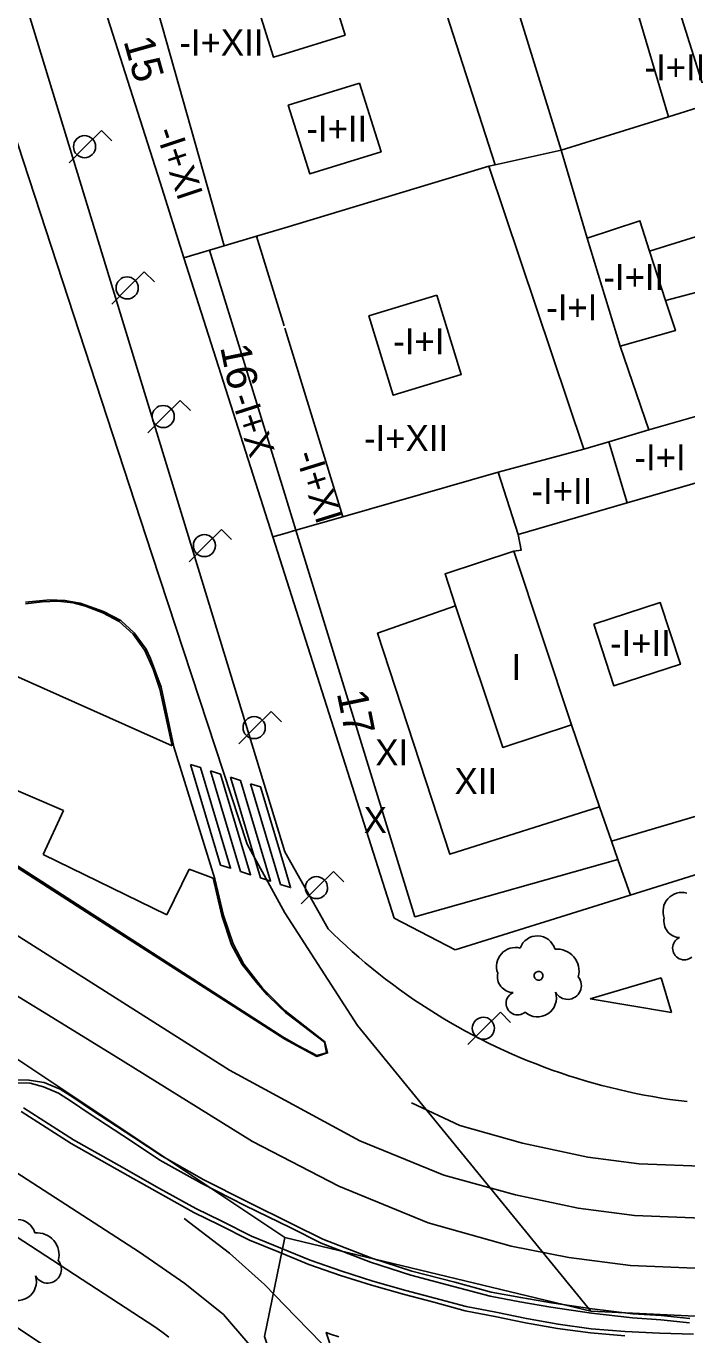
# Model space of a CAD drawing. Extents: x 282771 to 285132, y 4823109 to 4825496.
# Drawn here: x 284876.2 to 284914.3, y 4823874.3 to 4823949.7 of the extents above; entities that cross this region are included whole.
import ezdxf

# ---------------------------------------------------------------- set-up
doc = ezdxf.new("R2010")
doc.units = 0
for name, color, linetype in [('ACERA-BORDILLO', 7, 'Continuous'), ('ARBOL', 7, 'Continuous'), ('BORDILLO', 7, 'Continuous'), ('CALLE-EJE', 7, 'Continuous'), ('EDIFICIO', 7, 'Continuous'), ('FAROLA', 7, 'Continuous'), ('INTERIOR-EDIFICIO', 7, 'Continuous'), ('MEDIANERA', 7, 'Continuous'), ('NUM-PORTAL', 7, 'Continuous'), ('PASO-PEATONES', 7, 'Continuous'), ('SENAL-VIARIA', 7, 'Continuous'), ('TXT-ALTURA-EDIFICIO', 7, 'Continuous'), ('ZONA-VERDE', 7, 'Continuous')]:
    doc.layers.add(name, color=color, linetype=linetype)

msp = doc.modelspace()

# ---------------------------------------------------------------- linework, layer by layer
at = {"layer": 'ACERA-BORDILLO'}
msp.add_line((284893.59, 4823897.681), (284893.59, 4823897.681), dxfattribs=at)
for points in [[(284868.978, 4823974.447), (284891.077, 4823902.126), (284893.59, 4823897.681)], [(284893.59, 4823897.681), (284893.87, 4823897.406), (284894.232, 4823897.06), (284894.598, 4823896.72), (284894.969, 4823896.385), (284895.345, 4823896.055), (284895.725, 4823895.731), (284896.11, 4823895.412), (284896.5, 4823895.099), (284896.894, 4823894.791), (284897.292, 4823894.489), (284897.695, 4823894.192), (284898.102, 4823893.902), (284898.512, 4823893.617), (284898.927, 4823893.338), (284899.346, 4823893.064), (284899.768, 4823892.797), (284900.195, 4823892.536), (284900.625, 4823892.281), (284901.058, 4823892.032), (284901.495, 4823891.789), (284901.936, 4823891.553), (284902.38, 4823891.322), (284902.827, 4823891.099), (284903.277, 4823890.881), (284903.73, 4823890.67), (284904.186, 4823890.465), (284904.645, 4823890.267), (284905.107, 4823890.075), (284905.571, 4823889.89), (284906.038, 4823889.712), (284906.508, 4823889.54), (284906.98, 4823889.375), (284907.454, 4823889.216), (284907.93, 4823889.065), (284908.409, 4823888.92), (284908.889, 4823888.782), (284909.372, 4823888.651), (284909.856, 4823888.526), (284910.342, 4823888.409), (284910.83, 4823888.298), (284911.319, 4823888.195), (284911.809, 4823888.098), (284912.301, 4823888.008), (284912.794, 4823887.926), (284913.288, 4823887.85), (284913.784, 4823887.781), (284914.28, 4823887.72)], [(284884.403, 4823874.143), (284883.999, 4823874.444), (284883.585, 4823874.725), (284867.567, 4823885.147)], [(284902.777, 4823846.026), (284893.477, 4823874.406), (284893.724, 4823874.314), (284894.194, 4823874.144)]]:
    msp.add_lwpolyline(points, dxfattribs=at)
at = {"layer": 'ARBOL'}
for centre, major_axis, ratio, start_param, end_param in [((284913.991, 4823898.688), (0.608, 0.913), 0.999978, 0.333534, 2.517365), ((284913.881, 4823898.118), (-0.519, -0.778), 0.999978, 5.101201, 6.838386), ((284905.647, 4823896.243), (0.576, 0.864), 0.999978, 5.573195, 8.116874), ((284914.121, 4823896.568), (-0.373, -0.559), 0.999978, 4.143674, 7.559907), ((284904.387, 4823895.513), (0.608, 0.913), 0.999978, 0.333534, 2.517365), ((284906.777, 4823895.243), (0.706, 1.059), 0.999978, 5.038958, 6.972198), ((284904.277, 4823894.943), (-0.519, -0.778), 0.999978, 5.101201, 6.838386), ((284907.387, 4823894.413), (-0.442, -0.663), 0.999978, 5.805676, 9.122301), ((284904.517, 4823893.393), (-0.373, -0.559), 0.999978, 4.143674, 7.559907), ((284905.657, 4823893.693), (-0.602, -0.903), 0.999978, 6.154603, 8.75468), ((284875.661, 4823879.88), (0.644, 0.815), 0.999979, 5.653909, 8.197588), ((284876.791, 4823878.88), (0.789, 0.999), 0.999979, 5.119672, 7.052912), ((284877.401, 4823878.05), (-0.494, -0.625), 0.999979, 5.88639, 9.203015), ((284875.671, 4823877.33), (-0.673, -0.852), 0.999979, 6.235317, 8.835395)]:
    msp.add_ellipse(centre, major_axis=major_axis, ratio=ratio, start_param=start_param, end_param=end_param, dxfattribs=at)
msp.add_ellipse((284905.717, 4823894.983), major_axis=(0.141, 0.212), ratio=0.999978, dxfattribs=at)
at = {"layer": 'BORDILLO'}
for points in [[(284876.123, 4823916.519), (284877.529, 4823916.658), (284878.407, 4823916.63), (284879.284, 4823916.477), (284880.634, 4823915.989), (284881.636, 4823915.46), (284882.388, 4823914.763), (284883.084, 4823913.816), (284883.335, 4823913.286), (284883.957, 4823911.625), (284884.686, 4823908.191), (284887.042, 4823900.578), (284887.543, 4823898.46), (284888.1, 4823896.816), (284888.712, 4823895.646), (284889.798, 4823894.267), (284891.077, 4823892.981), (284893.398, 4823891.173), (284893.553, 4823890.53), (284892.923, 4823890.327), (284891.077, 4823891.318), (284879.649, 4823898.655), (284868.192, 4823906.012)], [(284875.38, 4823888.985), (284876.324, 4823888.965), (284877.207, 4823888.813), (284878.121, 4823888.447), (284878.922, 4823887.94), (284879.937, 4823887.249), (284882.371, 4823885.65), (284884.005, 4823884.566), (284886.42, 4823883.215), (284888.889, 4823881.953), (284891.536, 4823880.656), (284893.281, 4823879.791), (284896.105, 4823878.689), (284898.414, 4823877.943), (284900.883, 4823877.303), (284902.979, 4823876.735), (284904.687, 4823876.413), (284906.463, 4823876.111), (284908.808, 4823875.773), (284911.153, 4823875.489), (284912.787, 4823875.382), (284914.438, 4823875.204)], [(284910.694, 4823874.215), (284908.714, 4823874.375), (284906.801, 4823874.636), (284904.971, 4823874.955), (284903.195, 4823875.329), (284901.487, 4823875.651), (284899.675, 4823876.148), (284897.988, 4823876.593), (284896.087, 4823877.126), (284894.293, 4823877.694), (284892.464, 4823878.334), (284890.759, 4823879.045), (284889.054, 4823879.738), (284887.306, 4823880.612), (284885.844, 4823881.333), (284883.744, 4823882.491), (284881.409, 4823883.811), (284878.77, 4823885.299), (284875.878, 4823887.147)]]:
    msp.add_lwpolyline(points, dxfattribs=at)
at = {"layer": 'CALLE-EJE'}
for points in [[(284908.732, 4823875.626), (284895.269, 4823892.115), (284891.077, 4823898.616), (284888.917, 4823902.576), (284883.418, 4823919.286), (284863.768, 4823979.377)], [(284891.077, 4823879.876), (284872.497, 4823892.266)], [(284959.951, 4823885.69), (284933.863, 4823877.885), (284926.617, 4823875.666), (284916.34, 4823875.266), (284908.732, 4823875.626)], [(284891.077, 4823879.876), (284889.911, 4823874.172), (284912.266, 4823806.335)], [(284908.732, 4823875.626), (284891.077, 4823879.876)]]:
    msp.add_lwpolyline(points, dxfattribs=at)
at = {"layer": 'EDIFICIO'}
for points in [[(284900.914, 4823896.472), (284939.433, 4823908.51), (284940.916, 4823911.79), (284916.556, 4823989.795), (284902.908, 4823985.797), (284891.078, 4823982.087), (284885.758, 4823980.417), (284872.578, 4823976.297), (284877.718, 4823960.107), (284880.138, 4823952.506), (284883.888, 4823940.736), (284885.268, 4823936.386), (284890.388, 4823920.296), (284891.078, 4823918.126), (284897.392, 4823898.305), (284900.914, 4823896.472)], [(284895.846, 4823775.545), (284904.756, 4823778.535), (284911.726, 4823780.875), (284913.816, 4823783.705), (284911.966, 4823789.455), (284910.016, 4823795.555), (284908.326, 4823800.825), (284902.057, 4823820.455), (284898.947, 4823830.245), (284893.027, 4823848.096), (284891.077, 4823853.996), (284889.887, 4823857.596), (284887.127, 4823867.056), (284880.877, 4823871.206), (284862.677, 4823883.306), (284846.087, 4823879.075), (284843.627, 4823875.785), (284847.037, 4823864.855), (284850.057, 4823855.175), (284856.047, 4823836.015), (284858.607, 4823827.835), (284868.636, 4823796.505), (284868.946, 4823795.555)]]:
    msp.add_lwpolyline(points, dxfattribs=at)
at = {"layer": 'FAROLA'}
for p, q in [((284880.514, 4823943.731), (284879.574, 4823942.801)), ((284881.104, 4823943.141), (284880.514, 4823943.731)), ((284879.574, 4823942.801), (284878.644, 4823941.861)), ((284882.972, 4823935.583), (284882.032, 4823934.653)), ((284883.562, 4823934.993), (284882.972, 4823935.583)), ((284882.032, 4823934.653), (284881.102, 4823933.713)), ((284885.05, 4823928.163), (284884.11, 4823927.233)), ((284885.64, 4823927.573), (284885.05, 4823928.163)), ((284884.11, 4823927.233), (284883.18, 4823926.293)), ((284887.428, 4823920.722), (284886.488, 4823919.792)), ((284888.018, 4823920.132), (284887.428, 4823920.722)), ((284886.488, 4823919.792), (284885.558, 4823918.852)), ((284890.296, 4823910.223), (284889.356, 4823909.293)), ((284890.886, 4823909.633), (284890.296, 4823910.223)), ((284889.356, 4823909.293), (284888.426, 4823908.353)), ((284893.889, 4823900.994), (284892.949, 4823900.064)), ((284894.479, 4823900.404), (284893.889, 4823900.994)), ((284892.949, 4823900.064), (284892.019, 4823899.124)), ((284903.513, 4823892.882), (284902.573, 4823891.952)), ((284904.103, 4823892.292), (284903.513, 4823892.882)), ((284902.573, 4823891.952), (284901.643, 4823891.012))]:
    msp.add_line(p, q, dxfattribs=at)
for centre in [(284886.448, 4823919.792), (284889.316, 4823909.293)]:
    msp.add_circle(centre, 0.638, dxfattribs=at)
for centre, major_axis in [((284879.534, 4823942.801), (0.353, 0.531)), ((284881.992, 4823934.653), (0.353, 0.531)), ((284884.07, 4823927.233), (0.353, 0.531)), ((284892.909, 4823900.064), (0.353, 0.531)), ((284902.533, 4823891.952), (0.354, 0.53))]:
    msp.add_ellipse(centre, major_axis=major_axis, ratio=0.999978, dxfattribs=at)
at = {"layer": 'INTERIOR-EDIFICIO'}
for points in [[(284916.918, 4823938.277), (284912.118, 4823936.777), (284911.558, 4823938.527), (284908.518, 4823937.517), (284907.028, 4823942.587), (284901.948, 4823959.027)], [(284897.998, 4823957.937), (284903.218, 4823941.757), (284902.848, 4823941.677), (284908.318, 4823925.346), (284903.378, 4823924.026), (284904.538, 4823920.426)], [(284891.078, 4823948.157), (284890.428, 4823947.957), (284889.208, 4823951.907), (284891.078, 4823952.477), (284893.338, 4823953.187), (284894.558, 4823949.237), (284891.078, 4823948.157)], [(284911.298, 4823950.947), (284913.208, 4823944.527), (284915.528, 4823945.257), (284913.528, 4823951.607), (284911.298, 4823950.947)], [(284895.398, 4823946.467), (284896.638, 4823942.507), (284892.518, 4823941.226), (284891.278, 4823945.186), (284895.398, 4823946.467)], [(284915.028, 4823927.317), (284912.078, 4823926.467), (284910.428, 4823931.297), (284913.608, 4823932.187), (284913.038, 4823933.927), (284917.988, 4823935.227)], [(284899.858, 4823934.236), (284901.258, 4823929.666), (284897.338, 4823928.456), (284895.938, 4823933.036), (284899.858, 4823934.236)], [(284904.538, 4823920.426), (284910.828, 4823922.246), (284916.068, 4823923.767)], [(284907.607, 4823909.456), (284904.298, 4823919.466), (284900.328, 4823918.156), (284900.928, 4823916.316), (284903.647, 4823908.146), (284907.607, 4823909.456)], [(284908.908, 4823915.266), (284912.738, 4823916.506), (284913.898, 4823912.946), (284910.057, 4823911.706), (284908.908, 4823915.266)]]:
    msp.add_lwpolyline(points, dxfattribs=at)
at = {"layer": 'MEDIANERA'}
for p, q in [((284887.577, 4823937.077), (284882.968, 4823953.426)), ((284887.577, 4823937.077), (284889.448, 4823937.636)), ((284889.448, 4823937.636), (284891.038, 4823932.456)), ((284910.428, 4823931.297), (284908.518, 4823937.517)), ((284885.268, 4823936.386), (284886.738, 4823936.826)), ((284886.738, 4823936.826), (284887.577, 4823937.077)), ((284912.118, 4823936.777), (284913.038, 4823933.927)), ((284894.438, 4823921.456), (284891.078, 4823932.326)), ((284909.768, 4823925.776), (284912.078, 4823926.467)), ((284908.318, 4823925.346), (284909.768, 4823925.776)), ((284910.828, 4823922.246), (284909.768, 4823925.776)), ((284894.438, 4823921.456), (284903.378, 4823924.026)), ((284891.718, 4823920.676), (284894.438, 4823921.456)), ((284891.078, 4823920.496), (284890.388, 4823920.296)), ((284891.078, 4823920.486), (284891.718, 4823920.676)), ((284909.237, 4823904.726), (284907.607, 4823909.456)), ((284926.977, 4823907.786), (284909.927, 4823902.736)), ((284909.927, 4823902.736), (284909.237, 4823904.726)), ((284910.297, 4823901.686), (284909.927, 4823902.736)), ((284911.021, 4823899.631), (284910.297, 4823901.686))]:
    msp.add_line(p, q, dxfattribs=at)
for points in [[(284903.218, 4823941.757), (284907.028, 4823942.587), (284913.208, 4823944.527)], [(284889.448, 4823937.636), (284891.078, 4823938.126), (284902.848, 4823941.677)], [(284886.738, 4823936.826), (284891.078, 4823922.746), (284891.718, 4823920.676)], [(284891.718, 4823920.676), (284898.582, 4823898.38), (284910.297, 4823901.686)], [(284904.298, 4823919.466), (284904.708, 4823919.516), (284904.538, 4823920.426)], [(284909.237, 4823904.726), (284900.607, 4823901.986), (284896.438, 4823914.746), (284900.928, 4823916.316)]]:
    msp.add_lwpolyline(points, dxfattribs=at)
at = {"layer": 'PASO-PEATONES'}
for points in [[(284885.648, 4823907.171), (284886.225, 4823906.985), (284887.952, 4823901.179), (284887.375, 4823901.365)], [(284886.802, 4823906.799), (284887.379, 4823906.613), (284889.106, 4823900.808), (284888.529, 4823900.993)], [(284887.956, 4823906.427), (284888.533, 4823906.241), (284890.26, 4823900.436), (284889.683, 4823900.622)], [(284889.109, 4823906.055), (284889.686, 4823905.869), (284891.077, 4823901.194), (284891.414, 4823900.064), (284891.077, 4823900.172), (284890.837, 4823900.25)]]:
    msp.add_lwpolyline(points, close=True, dxfattribs=at)
at = {"layer": 'SENAL-VIARIA'}
for points in [[(284939.258, 4823885.155), (284932.769, 4823883.336), (284927.653, 4823882.086), (284923.79, 4823881.559), (284915.627, 4823880.969), (284911.258, 4823881.144), (284908.002, 4823881.573), (284904.387, 4823882.334), (284900.251, 4823883.474), (284895.41, 4823885.458), (284887.893, 4823889.528), (284875.593, 4823897.338), (284867.582, 4823902.562)], [(284854.419, 4823897.316), (284882.704, 4823879.03), (284885.315, 4823877.234), (284887.546, 4823875.438), (284888.96, 4823873.806), (284890.048, 4823872.391), (284890.537, 4823871.629)], [(284872.238, 4823895.906), (284881.202, 4823890.393), (284889.222, 4823885.417), (284894.195, 4823882.836), (284899.355, 4823880.721), (284904.143, 4823879.384), (284907.467, 4823878.731), (284911.011, 4823878.265), (284915.673, 4823878.078), (284924.089, 4823878.686), (284928.192, 4823879.246), (284933.538, 4823880.552), (284938.574, 4823882.107)], [(284898.388, 4823887.652), (284901.181, 4823886.333), (284904.791, 4823885.32), (284908.557, 4823884.524), (284911.514, 4823884.135), (284915.579, 4823883.972), (284923.478, 4823884.543), (284927.093, 4823885.036), (284932.008, 4823886.237), (284938.448, 4823888.042)], [(284885.285, 4823880.972), (284887.895, 4823878.982), (284889.916, 4823877.179), (284891.719, 4823875.313), (284893.242, 4823873.758), (284894.05, 4823872.358)]]:
    msp.add_lwpolyline(points, dxfattribs=at)
at = {"layer": 'ZONA-VERDE'}
for p, q in [((284876.12, 4823916.432), (284877.095, 4823916.548)), ((284877.095, 4823916.548), (284877.994, 4823916.588)), ((284877.994, 4823916.588), (284878.869, 4823916.496)), ((284878.869, 4823916.496), (284879.594, 4823916.304)), ((284879.594, 4823916.304), (284880.592, 4823915.915)), ((284880.592, 4823915.915), (284881.535, 4823915.414)), ((284881.535, 4823915.414), (284882.336, 4823914.672)), ((284882.336, 4823914.672), (284883.003, 4823913.743)), ((284884.596, 4823908.232), (284871.786, 4823913.945)), ((284883.003, 4823913.743), (284883.495, 4823912.67)), ((284878.327, 4823904.507), (284871.617, 4823907.377)), ((284868.304, 4823906.067), (284891.022, 4823891.426)), ((284877.157, 4823901.971), (284878.327, 4823904.507)), ((284884.285, 4823898.488), (284877.157, 4823901.971)), ((284885.566, 4823901.136), (284884.285, 4823898.488)), ((284886.949, 4823900.608), (284885.566, 4823901.136)), ((284887.458, 4823898.461), (284886.949, 4823900.608)), ((284888.015, 4823896.772), (284887.458, 4823898.461)), ((284888.618, 4823895.621), (284888.015, 4823896.772)), ((284889.442, 4823894.582), (284888.618, 4823895.621)), ((284890.057, 4823893.874), (284889.442, 4823894.582)), ((284912.788, 4823894.863), (284908.702, 4823893.655)), ((284913.379, 4823892.863), (284912.788, 4823894.863)), ((284890.749, 4823893.202), (284890.057, 4823893.874)), ((284891.12, 4823892.863), (284890.749, 4823893.202)), ((284908.702, 4823893.655), (284913.379, 4823892.863)), ((284891.675, 4823892.428), (284891.12, 4823892.863)), ((284893.372, 4823891.142), (284891.675, 4823892.428)), ((284891.022, 4823891.426), (284891.867, 4823890.946)), ((284891.867, 4823890.946), (284892.924, 4823890.386)), ((284893.488, 4823890.535), (284893.372, 4823891.142)), ((284892.924, 4823890.386), (284893.488, 4823890.535))]:
    msp.add_line(p, q, dxfattribs=at)
for points in [[(284883.495, 4823912.67), (284883.875, 4823911.502), (284884.596, 4823908.232)], [(284914.423, 4823874.955), (284912.765, 4823875.133), (284911.129, 4823875.24), (284908.775, 4823875.525), (284906.425, 4823875.864), (284904.643, 4823876.167), (284902.923, 4823876.491), (284900.819, 4823877.062), (284898.344, 4823877.703), (284896.021, 4823878.454), (284893.18, 4823879.562), (284891.425, 4823880.432), (284888.777, 4823881.73), (284886.303, 4823882.995), (284883.875, 4823884.352), (284882.233, 4823885.441), (284879.798, 4823887.041), (284878.785, 4823887.731), (284878.028, 4823888.215), (284877.165, 4823888.566), (284876.396, 4823888.791), (284875.422, 4823888.81)], [(284876.014, 4823887.357), (284878.899, 4823885.514), (284881.532, 4823884.029), (284883.865, 4823882.709), (284885.96, 4823881.555), (284887.417, 4823880.836), (284889.157, 4823879.966), (284890.854, 4823879.276), (284892.553, 4823878.568), (284894.372, 4823877.932), (284896.159, 4823877.365), (284898.053, 4823876.834), (284899.74, 4823876.39), (284901.543, 4823875.895), (284903.244, 4823875.574), (284905.019, 4823875.201), (284906.839, 4823874.883), (284908.741, 4823874.624), (284910.711, 4823874.465), (284912.685, 4823874.361), (284914.659, 4823874.314)]]:
    msp.add_lwpolyline(points, dxfattribs=at)

# ---------------------------------------------------------------- texts
at = {"layer": 'NUM-PORTAL'}
for s, rotation, p in [('15', 285.7294, (284881.769, 4823948.894)), ('16', 281.54939, (284887.352, 4823931.239)), ('17', 281.54939, (284894.075, 4823911.283))]:
    msp.add_text(s, height=1.75, rotation=rotation, dxfattribs=at).set_placement(p)
at = {"layer": 'TXT-ALTURA-EDIFICIO'}
for s, rotation, p in [('-I+XII', 0.0006, (284884.999, 4823948.056)), ('-I+II', 0.0006, (284911.824, 4823946.627)), ('-I+II', 0.0006, (284892.324, 4823943.086)), ('-I+XI', 288.42581, (284883.614, 4823943.673)), ('-I+II', 0.0006, (284909.454, 4823934.527)), ('-I+I', 0.0006, (284906.154, 4823932.777)), ('-I+I', 0.0006, (284897.334, 4823930.826)), ('-I+X', 287.83131, (284887.955, 4823928.336)), ('-I+XII', 0.0006, (284895.649, 4823925.236)), ('-I+I', 0.0006, (284911.244, 4823924.126)), ('-I+XI', 287.2931, (284891.683, 4823925.035)), ('-I+II', 0.0006, (284905.304, 4823922.196)), ('-I+II', 0.0006, (284909.834, 4823913.416)), ('I', 0.0006, (284904.156, 4823912.036)), ('XI', 0.0006, (284896.302, 4823907.106)), ('XII', 0.0006, (284900.871, 4823905.456)), ('X', 0.0006, (284895.631, 4823903.206))]:
    msp.add_text(s, height=1.5, rotation=rotation, dxfattribs=at).set_placement(p)

doc.saveas('drawing.dxf')
